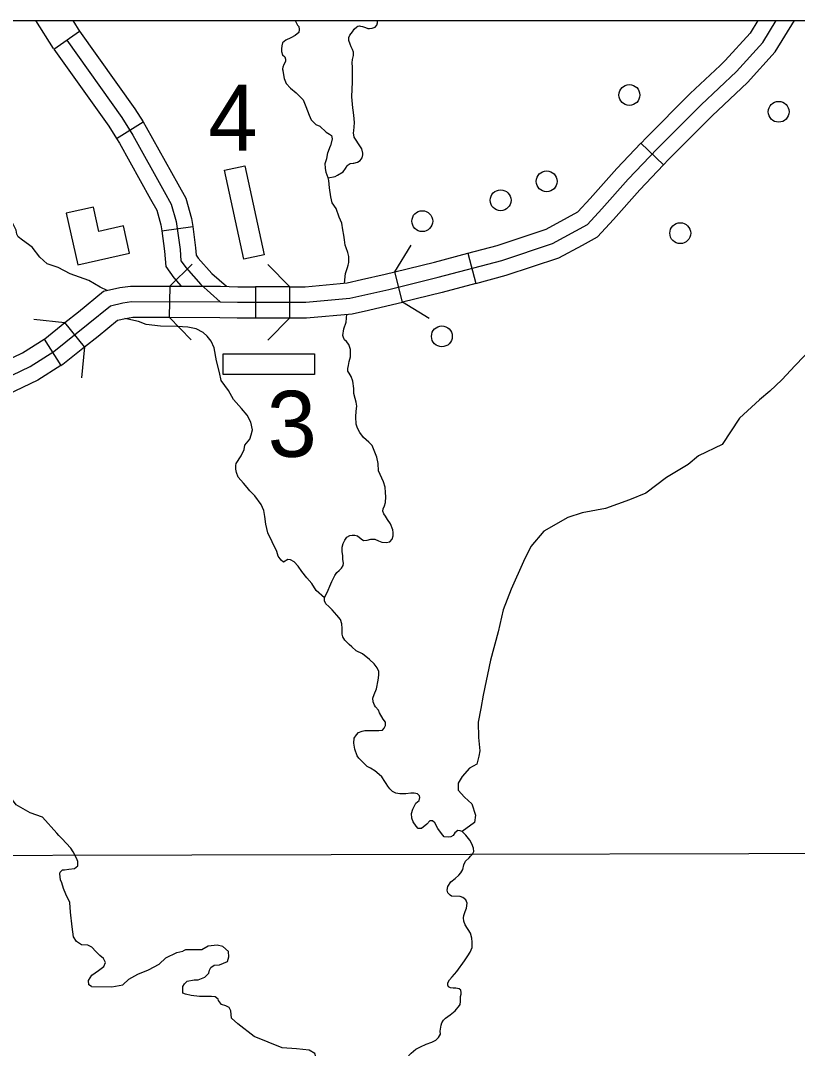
# Model space of a CAD drawing. Extents: x 1369979 to 1371646, y 379997 to 381064.
# Drawn here: x 1371052.9 to 1371096.6, y 380529.1 to 380586.9 of the extents above; entities that cross this region are included whole.
import ezdxf

# ---------------------------------------------------------------- set-up
doc = ezdxf.new("R2010")
doc.units = 0
doc.layers.add('R_Border Notes', color=7, linetype='Continuous')
doc.layers.add('R_No Plot', color=7, linetype='Continuous')

msp = doc.modelspace()

# ---------------------------------------------------------------- linework, layer by layer
at = {"layer": 'R_Border Notes'}
for p, q in [((1371054.817, 380585.259), (1371056.249, 380586.278)), ((1371058.337, 380580.231), (1371059.824, 380581.169)), ((1371087.826, 380579.976), (1371089.098, 380578.762)), ((1371060.877, 380575.05), (1371062.62, 380575.282)), ((1371078.091, 380573.785), (1371078.543, 380572.086)), ((1371066.156, 380571.903), (1371066.156, 380570.145)), ((1371074.406, 380571.029), (1371074.406, 380571.029)), ((1371068.084, 380570.145), (1371068.084, 380570.145)), ((1371054.261, 380568.951), (1371055.197, 380567.463))]:
    msp.add_line(p, q, dxfattribs=at)
for points in [[(1371054.792, 380585.296), (1371053.791, 380586.867)], [(1371055.875, 380586.867), (1371056.274, 380586.24)], [(1371056.745, 380569.807), (1371057.999, 380570.834), (1371058.684, 380570.986), (1371059.178, 380571.062), (1371064.167, 380571.056), (1371065.135, 380571.024), (1371068.974, 380571.024), (1371071.445, 380571.253), (1371073.65, 380571.747), (1371076.425, 380572.432), (1371079.998, 380573.383), (1371082.849, 380574.335), (1371084.826, 380575.4), (1371085.624, 380576.275), (1371087.106, 380577.949), (1371088.741, 380579.661), (1371091.212, 380582.134), (1371093.188, 380583.999), (1371094.671, 380585.635), (1371095.429, 380586.867)], [(1371068.381, 380586.867), (1371068.502, 380586.608), (1371068.59, 380586.535), (1371068.613, 380586.365), (1371068.59, 380586.202), (1371068.376, 380586.032), (1371068.14, 380585.891), (1371067.859, 380585.773), (1371067.667, 380585.618), (1371067.63, 380585.448), (1371067.616, 380585.285), (1371067.608, 380585.13), (1371067.675, 380584.945), (1371067.808, 380584.827), (1371067.837, 380584.701), (1371067.837, 380584.568), (1371067.749, 380584.398), (1371067.689, 380584.243), (1371067.66, 380584.154), (1371067.675, 380584.073)], [(1371071.655, 380584.904), (1371071.662, 380585.099), (1371071.61, 380585.232), (1371071.529, 380585.394), (1371071.47, 380585.535), (1371071.396, 380585.749), (1371071.389, 380585.919), (1371071.448, 380586.052), (1371071.603, 380586.237), (1371071.699, 380586.392), (1371071.847, 380586.511), (1371071.906, 380586.548), (1371071.994, 380586.562), (1371072.061, 380586.555), (1371072.164, 380586.54), (1371072.334, 380586.481), (1371072.467, 380586.422), (1371072.563, 380586.422), (1371072.703, 380586.437), (1371072.873, 380586.488), (1371072.976, 380586.607), (1371073.013, 380586.732)], [(1371073.013, 380586.732), (1371073.005, 380586.867)], [(1371094.397, 380586.867), (1371093.965, 380586.165), (1371092.56, 380584.614), (1371092.273, 380584.344)], [(1371093.479, 380583.065), (1371093.817, 380583.383), (1371095.377, 380585.105), (1371096.461, 380586.867)], [(1371056.249, 380586.278), (1371059.356, 380581.909), (1371059.824, 380581.169)], [(1371054.817, 380585.259), (1371057.896, 380580.93), (1371058.337, 380580.231)], [(1371055.533, 380585.768), (1371058.626, 380581.42)], [(1371071.677, 380580.673), (1371071.714, 380581.119), (1371071.699, 380581.355), (1371071.662, 380581.703), (1371071.625, 380581.954), (1371071.573, 380582.583), (1371071.596, 380583.418), (1371071.603, 380584.246), (1371071.588, 380584.497), (1371071.596, 380584.682), (1371071.655, 380584.904)], [(1371067.66, 380584.154), (1371067.756, 380583.605), (1371067.874, 380583.332), (1371068.125, 380583.066), (1371068.443, 380582.799), (1371068.827, 380582.415), (1371068.982, 380582.038), (1371069.159, 380581.543), (1371069.285, 380581.284), (1371069.536, 380581.025), (1371069.765, 380580.929), (1371070.119, 380580.589), (1371070.318, 380580.486), (1371070.429, 380580.404), (1371070.466, 380580.222), (1371070.37, 380579.823)], [(1371092.273, 380584.344), (1371090.599, 380582.765), (1371088.112, 380580.275), (1371087.827, 380579.976)], [(1371089.098, 380578.762), (1371089.37, 380579.047), (1371091.824, 380581.504), (1371093.479, 380583.065)], [(1371058.626, 380581.42), (1371059.25, 380580.43), (1371061.02, 380577.256), (1371061.41, 380576.55), (1371061.696, 380575.561), (1371061.904, 380573.998), (1371061.956, 380573.347), (1371062.242, 380572.957), (1371063.075, 380572.019), (1371064.167, 380571.056)], [(1371059.824, 380581.169), (1371060.007, 380580.879), (1371061.789, 380577.682), (1371062.227, 380576.889), (1371062.558, 380575.742), (1371062.62, 380575.282)], [(1371070.237, 380578.031), (1371070.621, 380578.093), (1371070.754, 380578.175), (1371071.079, 380578.36), (1371071.204, 380578.544), (1371071.308, 380578.692), (1371071.367, 380578.751), (1371071.477, 380578.825), (1371071.632, 380578.855), (1371071.677, 380578.855), (1371071.884, 380578.907), (1371072.039, 380579.003), (1371072.142, 380579.15), (1371072.186, 380579.32), (1371072.186, 380579.409), (1371072.12, 380579.653), (1371071.95, 380579.927), (1371071.817, 380580.148), (1371071.706, 380580.311), (1371071.669, 380580.555), (1371071.677, 380580.673)], [(1371058.337, 380580.231), (1371058.494, 380579.981), (1371060.252, 380576.829), (1371060.593, 380576.211), (1371060.833, 380575.379), (1371060.877, 380575.05)], [(1371070.688, 380576.291), (1371070.451, 380576.619), (1371070.385, 380576.952), (1371070.318, 380577.469), (1371070.281, 380577.868), (1371070.237, 380578.031), (1371070.126, 380578.319), (1371070.082, 380578.563), (1371070.075, 380578.837), (1371070.156, 380579.118), (1371070.215, 380579.421), (1371070.37, 380579.823)], [(1371083.701, 380575.792), (1371084.277, 380576.103), (1371084.97, 380576.863), (1371086.459, 380578.544), (1371087.826, 380579.976)], [(1371084.535, 380574.245), (1371085.374, 380574.697), (1371086.278, 380575.687), (1371087.753, 380577.354), (1371089.098, 380578.762)], [(1371054.44, 380573.189), (1371054.015, 380573.554), (1371053.586, 380574.13), (1371053.055, 380574.515), (1371052.804, 380574.707), (1371052.73, 380574.855), (1371052.685, 380575.076), (1371052.346, 380575.757), (1371052.036, 380576.111), (1371051.533, 380576.644), (1371050.795, 380577.279), (1371049.909, 380578.004)], [(1371071.389, 380573.591), (1371071.345, 380573.822), (1371071.241, 380574.081), (1371071.19, 380574.236), (1371071.145, 380574.532), (1371071.109, 380574.798), (1371071.057, 380575.108), (1371071.005, 380575.478), (1371070.857, 380575.818), (1371070.688, 380576.291)], [(1371078.091, 380573.785), (1371079.745, 380574.226), (1371082.499, 380575.144), (1371083.701, 380575.792)], [(1371060.877, 380575.05), (1371061.03, 380573.905), (1371061.1, 380573.029), (1371061.558, 380572.404), (1371061.972, 380571.937)], [(1371062.62, 380575.282), (1371062.778, 380574.091), (1371062.812, 380573.666), (1371062.927, 380573.509), (1371063.696, 380572.643), (1371064.512, 380571.924)], [(1371073.985, 380572.735), (1371074.894, 380574.24)], [(1371078.543, 380572.086), (1371080.25, 380572.541), (1371083.199, 380573.525), (1371084.535, 380574.245)], [(1371073.985, 380572.735), (1371076.206, 380573.284), (1371078.091, 380573.785)], [(1371057.799, 380571.69), (1371057.423, 380571.873), (1371056.774, 380572.257), (1371055.725, 380572.627), (1371055.046, 380572.982), (1371054.44, 380573.189)], [(1371061.328, 380571.939), (1371062.589, 380573.164)], [(1371066.841, 380573.146), (1371068.084, 380571.903)], [(1371071.154, 380572.108), (1371071.205, 380572.644), (1371071.33, 380572.972), (1371071.367, 380573.105), (1371071.397, 380573.26), (1371071.389, 380573.386), (1371071.389, 380573.591)], [(1371072.119, 380572.305), (1371073.448, 380572.603), (1371073.985, 380572.735)], [(1371074.406, 380571.029), (1371073.985, 380572.735)], [(1371056.542, 380568.518), (1371055.435, 380569.884), (1371056.192, 380570.49), (1371057.604, 380571.647), (1371058.521, 380571.851), (1371059.111, 380571.941), (1371059.97, 380571.94)], [(1371059.97, 380571.94), (1371061.328, 380571.938), (1371061.303, 380570.181)], [(1371061.328, 380571.938), (1371064.182, 380571.934), (1371065.149, 380571.903), (1371066.156, 380571.903)], [(1371068.084, 380571.903), (1371066.156, 380571.903)], [(1371068.084, 380571.903), (1371068.933, 380571.903), (1371071.308, 380572.123), (1371072.119, 380572.305)], [(1371068.084, 380570.145), (1371068.084, 380571.903)], [(1371078.543, 380572.086), (1371076.643, 380571.581), (1371074.406, 380571.029)], [(1371072.504, 380570.589), (1371073.851, 380570.892), (1371074.406, 380571.029)], [(1371075.91, 380570.119), (1371074.406, 380571.029)], [(1371056.542, 380568.518), (1371057.298, 380569.124), (1371058.394, 380570.022), (1371058.846, 380570.122), (1371059.245, 380570.183), (1371059.968, 380570.182)], [(1371059.968, 380570.182), (1371061.303, 380570.181)], [(1371061.303, 380570.181), (1371064.152, 380570.177), (1371065.12, 380570.145), (1371066.156, 380570.145)], [(1371062.527, 380568.92), (1371061.303, 380570.181)], [(1371068.084, 380570.145), (1371069.014, 380570.145), (1371071.582, 380570.383), (1371072.504, 380570.589)], [(1371071.059, 380569.15), (1371071.116, 380569.54), (1371071.249, 380569.909), (1371071.278, 380570.355)], [(1371029.189, 380561.448), (1371032.572, 380564.91), (1371035.271, 380566.965), (1371035.955, 380567.269), (1371036.982, 380567.497), (1371038.198, 380567.497), (1371039.719, 380567.041), (1371041.353, 380566.508), (1371042.912, 380565.975), (1371044.661, 380565.633), (1371046.409, 380565.595), (1371048.082, 380565.633), (1371049.83, 380565.975), (1371051.427, 380566.432), (1371053.48, 380567.421), (1371054.81, 380568.258), (1371056.745, 380569.807)], [(1371053.687, 380570.068), (1371055.436, 380569.884)], [(1371054.261, 380568.951), (1371054.3, 380568.976), (1371055.435, 380569.884)], [(1371062.811, 380569.529), (1371062.342, 380569.626), (1371061.736, 380569.67), (1371060.806, 380569.685), (1371059.993, 380569.773), (1371059.565, 380569.936), (1371058.799, 380570.111)], [(1371066.156, 380570.145), (1371068.084, 380570.145)], [(1371068.084, 380570.145), (1371066.841, 380568.902)], [(1371065.987, 380563.861), (1371065.883, 380564.281), (1371065.676, 380564.68), (1371065.366, 380565.05), (1371064.908, 380565.553), (1371064.628, 380566.07), (1371064.214, 380566.632), (1371064.126, 380567.075), (1371063.963, 380567.741), (1371063.816, 380568.465), (1371063.653, 380568.835), (1371063.432, 380569.116), (1371063.21, 380569.323), (1371062.811, 380569.529)], [(1371071.849, 380565.183), (1371071.812, 380565.402), (1371071.753, 380565.609), (1371071.687, 380565.89), (1371071.672, 380566.178), (1371071.62, 380566.585), (1371071.532, 380566.851), (1371071.414, 380567.035), (1371071.347, 380567.146), (1371071.34, 380567.302), (1371071.377, 380567.464), (1371071.421, 380567.693), (1371071.487, 380567.967), (1371071.487, 380568.366), (1371071.399, 380568.647), (1371071.273, 380568.817), (1371071.163, 380568.92), (1371071.103, 380569.039), (1371071.059, 380569.15)], [(1371048.904, 380566.689), (1371049.625, 380566.831), (1371051.113, 380567.256), (1371053.053, 380568.191), (1371054.261, 380568.951)], [(1371055.197, 380567.463), (1371055.32, 380567.541), (1371056.542, 380568.518)], [(1371056.542, 380568.519), (1371056.359, 380566.77)], [(1371097.45, 380568.47), (1371096.505, 380567.464), (1371095.751, 380566.665), (1371095.072, 380566.029), (1371094.496, 380565.542), (1371093.359, 380564.507), (1371092.384, 380563.028), (1371091.055, 380562.393), (1371090.479, 380561.905), (1371089.268, 380561.18), (1371088.101, 380560.293), (1371087.185, 380559.924), (1371085.826, 380559.421), (1371084.512, 380559.185), (1371083.714, 380558.918)], [(1371055.197, 380567.463), (1371053.906, 380566.651), (1371051.741, 380565.607), (1371050.036, 380565.12), (1371049.242, 380564.964)], [(1371072.521, 380563.163), (1371072.218, 380563.431), (1371072.019, 380563.712), (1371071.879, 380563.949), (1371071.812, 380564.163), (1371071.798, 380564.592), (1371071.812, 380564.91), (1371071.849, 380565.183)], [(1371066.105, 380560.136), (1371065.839, 380560.417), (1371065.676, 380560.609), (1371065.47, 380560.86), (1371065.174, 380561.185), (1371065.086, 380561.452), (1371065.041, 380561.644), (1371065.041, 380561.792), (1371065.041, 380561.851), (1371065.056, 380561.954), (1371065.352, 380562.383), (1371065.514, 380562.738), (1371065.558, 380562.989), (1371065.824, 380563.329), (1371065.913, 380563.58), (1371065.987, 380563.861)], [(1371073.452, 380559.759), (1371073.474, 380560.08), (1371073.459, 380560.332), (1371073.437, 380560.627), (1371073.356, 380560.931), (1371073.156, 380561.337), (1371073.06, 380561.551), (1371073.046, 380561.958), (1371072.979, 380562.313), (1371072.824, 380562.69), (1371072.706, 380562.978), (1371072.521, 380563.163)], [(1371070.025, 380554.4), (1371069.561, 380554.82), (1371069.324, 380555.204), (1371069.044, 380555.529), (1371068.763, 380555.884), (1371068.556, 380556.18), (1371068.32, 380556.431), (1371068.113, 380556.549), (1371067.966, 380556.564), (1371067.729, 380556.416), (1371067.596, 380556.52), (1371067.419, 380556.741), (1371067.345, 380557.008), (1371067.08, 380557.555), (1371066.843, 380558.057), (1371066.725, 380558.545), (1371066.666, 380558.974), (1371066.622, 380559.308), (1371066.459, 380559.663), (1371066.105, 380560.136)], [(1371071.88, 380557.891), (1371072.093, 380557.719), (1371072.226, 380557.637), (1371072.425, 380557.645), (1371072.632, 380557.697), (1371072.868, 380557.711), (1371073.068, 380557.608), (1371073.245, 380557.534), (1371073.496, 380557.512), (1371073.71, 380557.556), (1371073.836, 380557.704), (1371073.887, 380557.896), (1371073.887, 380558.074), (1371073.865, 380558.236), (1371073.74, 380558.569), (1371073.57, 380558.82), (1371073.466, 380558.99), (1371073.363, 380559.123), (1371073.311, 380559.271), (1371073.326, 380559.419), (1371073.4, 380559.574), (1371073.452, 380559.759)], [(1371083.714, 380558.918), (1371082.356, 380558.157), (1371081.632, 380557.3), (1371081.218, 380556.457), (1371080.524, 380554.89), (1371080.081, 380553.722)], [(1371070.025, 380554.4), (1371070.234, 380554.831), (1371070.33, 380555.067), (1371070.433, 380555.326), (1371070.603, 380555.659), (1371070.728, 380555.829), (1371070.846, 380555.94), (1371070.979, 380556.073), (1371071.083, 380556.22), (1371071.09, 380556.361), (1371071.061, 380556.568), (1371071.053, 380556.76), (1371071.024, 380557.011), (1371071.031, 380557.248), (1371071.083, 380557.455), (1371071.164, 380557.647), (1371071.282, 380557.81), (1371071.452, 380557.913), (1371071.585, 380557.928), (1371071.74, 380557.921), (1371071.88, 380557.891)], [(1371072.159, 380551.263), (1371071.812, 380551.428), (1371071.569, 380551.643), (1371071.421, 380551.79), (1371071.177, 380552.027), (1371071.059, 380552.204), (1371071.015, 380552.36), (1371071.03, 380552.53), (1371071.03, 380552.685), (1371071.007, 380552.944), (1371070.934, 380553.188), (1371070.727, 380553.424), (1371070.454, 380553.735), (1371070.269, 380553.912), (1371070.107, 380554.075), (1371070.033, 380554.23), (1371070.025, 380554.4)], [(1371080.081, 380553.722), (1371079.786, 380552.49), (1371079.357, 380550.894), (1371078.944, 380548.942), (1371078.826, 380548.188), (1371078.678, 380547.419)], [(1371073.068, 380548.09), (1371072.905, 380548.27), (1371072.846, 380548.373), (1371072.758, 380548.565), (1371072.743, 380548.772), (1371072.817, 380548.979), (1371072.95, 380549.29), (1371073.046, 380549.77), (1371073.09, 380550.059), (1371073.09, 380550.258), (1371072.987, 380550.465), (1371072.817, 380550.694), (1371072.551, 380550.938), (1371072.159, 380551.263)], [(1371073.415, 380544.087), (1371073.245, 380544.335), (1371072.964, 380544.579), (1371072.854, 380544.682), (1371072.625, 380544.823), (1371072.425, 380544.926), (1371072.211, 380545.141), (1371071.953, 380545.385), (1371071.857, 380545.518), (1371071.739, 380545.902), (1371071.687, 380546.242), (1371071.702, 380546.508), (1371071.827, 380546.693), (1371071.938, 380546.826), (1371072.152, 380546.915), (1371072.3, 380546.944), (1371072.765, 380546.937), (1371073.083, 380546.937), (1371073.297, 380546.959), (1371073.393, 380547.07), (1371073.459, 380547.225), (1371073.459, 380547.41), (1371073.326, 380547.587), (1371073.127, 380547.942), (1371073.068, 380548.09)], [(1371078.678, 380547.419), (1371078.681, 380546.556), (1371078.755, 380545.802), (1371078.71, 380545.506), (1371078.592, 380545.048), (1371078.179, 380544.826), (1371077.765, 380544.368), (1371077.544, 380543.984), (1371077.544, 380543.585), (1371077.898, 380543.2), (1371078.312, 380542.816), (1371078.518, 380542.18), (1371078.459, 380541.766), (1371077.769, 380541.267)], [(1371054.978, 380541.173), (1371054.174, 380542.07), (1371053.477, 380542.312), (1371052.689, 380542.767), (1371052.432, 380543.131), (1371052.28, 380543.496), (1371052.083, 380543.647), (1371051.81, 380543.738), (1371051.492, 380543.678), (1371051.098, 380543.541), (1371050.749, 380543.511), (1371050.082, 380543.496), (1371049.613, 380543.571)], [(1371074.988, 380542.527), (1371075.165, 380542.86), (1371075.35, 380543.007), (1371075.386, 380543.17), (1371075.364, 380543.281), (1371075.254, 380543.392), (1371075.069, 380543.421), (1371074.884, 380543.414), (1371074.604, 380543.384), (1371074.271, 380543.384), (1371074.042, 380543.421), (1371073.858, 380543.51), (1371073.71, 380543.658), (1371073.585, 380543.813), (1371073.496, 380543.968), (1371073.415, 380544.087)], [(1371076.241, 380541.754), (1371076.108, 380541.865), (1371075.946, 380541.865), (1371075.79, 380541.688), (1371075.488, 380541.429), (1371075.303, 380541.437), (1371075.192, 380541.562), (1371075.022, 380541.814), (1371074.934, 380542.021), (1371074.919, 380542.287), (1371074.988, 380542.527)], [(1371077.961, 380539.601), (1371078.168, 380539.788), (1371078.242, 380539.87), (1371078.353, 380539.995), (1371078.427, 380540.15), (1371078.412, 380540.32), (1371078.323, 380540.579), (1371078.198, 380540.771), (1371077.976, 380541.06), (1371077.769, 380541.267), (1371077.659, 380541.296), (1371077.518, 380541.326), (1371077.363, 380541.185), (1371077.267, 380541.037), (1371077.142, 380540.971), (1371076.994, 380540.941), (1371076.765, 380540.971), (1371076.684, 380541.06), (1371076.544, 380541.23), (1371076.411, 380541.444), (1371076.241, 380541.754)], [(1371055.357, 380538.068), (1371055.25, 380538.389), (1371055.19, 380538.556), (1371055.167, 380538.723), (1371055.152, 380538.89), (1371055.167, 380538.981), (1371055.25, 380539.079), (1371055.281, 380539.102), (1371055.41, 380539.117), (1371055.66, 380539.14), (1371055.978, 380539.178), (1371056.152, 380539.345), (1371056.16, 380539.58), (1371056.076, 380539.762), (1371055.895, 380540.119), (1371055.773, 380540.331), (1371055.25, 380540.877), (1371055.099, 380541.044), (1371054.978, 380541.173)], [(1371039.069, 380539.9), (1371101.727, 380540.041)], [(1371078.013, 380536.959), (1371078.05, 380537.243), (1371077.969, 380537.428), (1371077.814, 380537.554), (1371077.659, 380537.62), (1371077.179, 380537.635), (1371077.105, 380537.694), (1371076.965, 380537.82), (1371076.92, 380537.96), (1371076.957, 380538.167), (1371077.142, 380538.433), (1371077.371, 380538.625), (1371077.585, 380538.803), (1371077.688, 380538.936), (1371077.806, 380539.136), (1371077.865, 380539.387), (1371077.961, 380539.601)], [(1371056.933, 380532.546), (1371056.781, 380532.637), (1371056.766, 380532.879), (1371056.948, 380533.183), (1371057.312, 380533.441), (1371057.615, 380533.668), (1371057.706, 380533.896), (1371057.6, 380534.123), (1371057.387, 380534.29), (1371057.175, 380534.518), (1371056.948, 380534.76), (1371056.721, 380534.867), (1371056.357, 380534.897), (1371056.084, 380535.079), (1371055.917, 380535.352), (1371055.842, 380535.913), (1371055.751, 380536.733), (1371055.705, 380537.279), (1371055.493, 380537.749), (1371055.357, 380538.068)], [(1371077.467, 380533.393), (1371077.895, 380533.987), (1371078.087, 380534.268), (1371078.213, 380534.475), (1371078.331, 380534.741), (1371078.331, 380534.926), (1371078.331, 380535.037), (1371078.323, 380535.266), (1371078.235, 380535.547), (1371077.947, 380536.012), (1371077.873, 380536.219), (1371077.851, 380536.404), (1371077.873, 380536.552), (1371077.932, 380536.774), (1371078.013, 380536.959)], [(1371056.933, 380532.546), (1371058.069, 380532.53), (1371058.691, 380532.652), (1371059.024, 380532.955), (1371059.524, 380533.243), (1371060.131, 380533.486), (1371060.737, 380533.805), (1371061.116, 380534.169), (1371061.722, 380534.457), (1371062.07, 380534.533)], [(1371065.158, 380530.458), (1371064.798, 380530.771), (1371064.783, 380530.968), (1371064.768, 380531.18), (1371064.677, 380531.362), (1371064.48, 380531.468), (1371064.238, 380531.544), (1371064.071, 380531.772), (1371064.041, 380531.833), (1371063.889, 380531.969), (1371063.677, 380531.984), (1371063.313, 380531.984), (1371062.995, 380531.984), (1371062.54, 380532.045), (1371062.222, 380532.121), (1371062.07, 380532.181), (1371062.055, 380532.333), (1371062.055, 380532.546), (1371062.161, 380532.697), (1371062.313, 380532.849), (1371062.692, 380532.925), (1371062.692, 380532.925), (1371062.934, 380532.925), (1371063.298, 380533.077), (1371063.525, 380533.304), (1371063.556, 380533.471), (1371063.631, 380533.623), (1371063.828, 380533.759), (1371064.132, 380533.774), (1371064.571, 380533.956), (1371064.647, 380534.214), (1371064.632, 380534.518), (1371064.313, 380534.806), (1371063.995, 380534.882), (1371063.495, 380534.821), (1371063.131, 380534.609), (1371062.904, 380534.609), (1371062.464, 380534.609), (1371062.207, 380534.609), (1371062.07, 380534.533)], [(1371076.553, 380529.872), (1371076.536, 380530.03), (1371076.588, 380530.385), (1371076.625, 380530.511), (1371076.721, 380530.651), (1371076.832, 380530.762), (1371077.105, 380530.954), (1371077.385, 380531.191), (1371077.629, 380531.479), (1371077.659, 380531.546), (1371077.681, 380531.701), (1371077.681, 380531.849), (1371077.681, 380531.982), (1371077.71, 380532.115), (1371077.718, 380532.218), (1371077.703, 380532.336), (1371077.607, 380532.418), (1371077.415, 380532.462), (1371077.267, 380532.455), (1371077.12, 380532.477), (1371077.009, 380532.536), (1371076.957, 380532.625), (1371076.965, 380532.75), (1371077.053, 380532.928), (1371077.216, 380533.09), (1371077.467, 380533.393)], [(1371069.325, 380527.02), (1371068.431, 380527.394), (1371068.113, 380527.652), (1371068.052, 380527.849), (1371068.143, 380528.061), (1371068.461, 380528.183), (1371068.946, 380528.213), (1371069.34, 380528.334), (1371069.537, 380528.592), (1371069.477, 380528.789), (1371069.174, 380528.971), (1371068.461, 380529.047), (1371067.643, 380529.108), (1371066.067, 380529.745), (1371065.158, 380530.458)], [(1371074.856, 380526.594), (1371074.706, 380527.034), (1371074.566, 380527.329), (1371074.492, 380527.595), (1371074.492, 380527.898), (1371074.522, 380528.261), (1371074.64, 380528.527), (1371074.906, 380528.808), (1371075.157, 380529.022), (1371075.423, 380529.162), (1371075.755, 380529.31), (1371076.065, 380529.428), (1371076.294, 380529.539), (1371076.434, 380529.68), (1371076.553, 380529.872)]]:
    msp.add_lwpolyline(points, dxfattribs=at)
for points in [[(1371066.642, 380573.695), (1371065.497, 380573.446), (1371064.409, 380578.456), (1371065.554, 380578.705)], [(1371056.153, 380573.137), (1371059.059, 380573.783), (1371058.718, 380575.316), (1371057.343, 380575.011), (1371057.038, 380576.383), (1371055.507, 380576.043)], [(1371064.332, 380566.958), (1371064.332, 380568.129), (1371069.459, 380568.129), (1371069.459, 380566.958)]]:
    msp.add_lwpolyline(points, close=True, dxfattribs=at)
for centre in [(1371087.173, 380582.68), (1371095.569, 380581.739), (1371082.522, 380577.826), (1371079.933, 380576.761), (1371075.527, 380575.588), (1371090.034, 380574.911), (1371076.63, 380569.109)]:
    msp.add_circle(centre, 0.586, dxfattribs=at)
at = {"layer": 'R_No Plot'}
msp.add_lwpolyline([(1370544.495, 380586.867), (1371140.383, 380586.867), (1371140.383, 380146.391), (1370544.495, 380146.391)], close=True, dxfattribs=at)

# ---------------------------------------------------------------- texts
at = {"layer": 'R_Border Notes'}
msp.add_text('4', height=3.712, dxfattribs=at).set_placement((1371063.503, 380579.542))
msp.add_text('3', height=3.712, rotation=1.59282, dxfattribs=at).set_placement((1371066.864, 380562.298))

doc.saveas('drawing.dxf')
